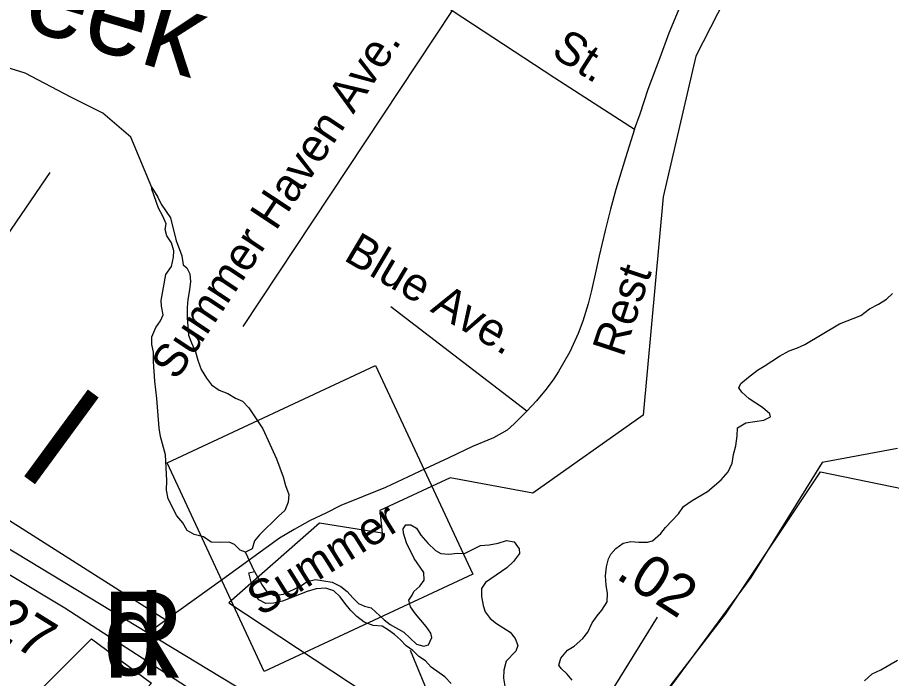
# Model space of a CAD drawing. Extents: x 1945482 to 2853149, y 66427 to 1015778.
# Drawn here: x 2358008 to 2359741, y 172983 to 174293 of the extents above; entities that cross this region are included whole.
import ezdxf

# ---------------------------------------------------------------- set-up
doc = ezdxf.new("R2010")
doc.units = 0
for name, color, linetype in [('Old_Level_10', 7, 'Continuous'), ('Old_Level_17', 7, 'Continuous'), ('Old_Level_21', 7, 'Continuous'), ('Old_Level_22', 7, 'Continuous'), ('Old_Level_28', 7, 'Continuous'), ('Old_Level_35', 7, 'Continuous'), ('Old_Level_4', 7, 'Continuous'), ('Old_Level_48', 7, 'Continuous'), ('Old_Level_49', 7, 'Continuous'), ('Old_Level_50', 7, 'Continuous'), ('Old_Level_60', 7, 'Continuous'), ('Old_Level_9', 7, 'Continuous')]:
    doc.layers.add(name, color=color, linetype=linetype)

msp = doc.modelspace()

# ---------------------------------------------------------------- linework, layer by layer
at = {"layer": 'Old_Level_17'}
msp.add_lwpolyline([(2358994.4, 172648.6), (2359277.2, 173104.6)], dxfattribs=at)
at = {"layer": 'Old_Level_28'}
for points in [[(2358632.7, 172811.7), (2358597, 172858.4), (2358458.8, 172956.4), (2357694.3, 173418.9)], [(2357670.5, 173382.3), (2358101.7, 173123.1), (2358343.4, 172967.4), (2358571.4, 172825.4), (2358632.7, 172811.7)]]:
    msp.add_lwpolyline(points, dxfattribs=at)
at = {"layer": 'Old_Level_35'}
msp.add_line((2358869.9, 174307.4), (2358454.6, 173680.9), dxfattribs=at)
for points in [[(2358195.2, 174779), (2358437.4, 174620.5), (2358568.9, 174531.5), (2358636.7, 174486.3), (2358698.3, 174448.7), (2358720.9, 174433.5), (2358737.5, 174420), (2358745.9, 174414.5), (2358762.6, 174391.2), (2358777.5, 174371.7), (2358792.1, 174358.2), (2358835.2, 174330), (2358869.9, 174307.4), (2359073.5, 174173.4), (2359231.4, 174071.7)], [(2359231.4, 174071.7), (2359242.4, 174102), (2359258.5, 174150.9), (2359281.9, 174213.8), (2359300, 174262.5), (2359318.3, 174307.2), (2359330.9, 174335.6), (2359347.6, 174370.4), (2359362.5, 174400.8), (2359383, 174437.7), (2359403.6, 174474.6), (2359426.3, 174505.4), (2359456.9, 174544.7), (2359466.3, 174557.9)], [(2359231.4, 174071.7), (2359213.7, 174014.8), (2359194.2, 173952), (2359183.9, 173913.6), (2359173.4, 173871.1), (2359161.3, 173820.8), (2359154.6, 173790.3), (2359146, 173752.2), (2359139.1, 173725.7), (2359128.7, 173691.5), (2359119.5, 173667.1), (2359102.9, 173630.4), (2359080.5, 173591.4), (2359071.2, 173576.9), (2359055.9, 173556.3), (2359036.8, 173533.6), (2359017.6, 173512.8), (2358992.7, 173487.8), (2358979, 173475.5), (2358951.7, 173460.3), (2358910.4, 173442.6), (2358863, 173420.7), (2358816, 173398.8), (2358737.4, 173361.9), (2358648.9, 173326.2), (2358619.3, 173310.9), (2358588, 173295.9), (2358556.5, 173278.6), (2358527.4, 173261.3), (2358414.4, 173179.1), (2358302.2, 173098.4), (2358249.1, 173060.3)], [(2358072.3, 173985.7), (2357975.8, 173844.7), (2357807.7, 173599.1), (2357779.5, 173556), (2357756.7, 173519), (2357749.2, 173508.8), (2357694.3, 173418.9)], [(2359017.6, 173512.8), (2358748.1, 173719.4)]]:
    msp.add_lwpolyline(points, dxfattribs=at)
at = {"layer": 'Old_Level_4'}
msp.add_lwpolyline([(2358304.5, 173410.6), (2358717.7, 173603.3), (2358910.5, 173189.8), (2358497.3, 172997.1)], close=True, dxfattribs=at)
at = {"layer": 'Old_Level_48'}
for points in [[(2361360.8, 176111.9), (2361223.1, 175973.2), (2361044, 175876.1), (2360937.1, 175754.2), (2360822.7, 175776.6), (2360730.7, 175644.7), (2360492, 175450.6), (2360253.2, 175167), (2359482.3, 174470.3), (2359353, 174216.5), (2359288.3, 173937.8), (2359248.5, 173504.9), (2359029.7, 173350.6), (2358865.5, 173380.5), (2358726.3, 173315.8), (2358731.2, 173271), (2358606.9, 173290.9), (2358427, 173133.2), (2358800.4, 172886.7), (2358989, 172770.9), (2358860.6, 172574.3)], [(2359752.9, 173438.8), (2359603.4, 173411.3), (2359461.8, 173183.3), (2359001.6, 172558.1)], [(2358020.6, 172927.6), (2358154.7, 173061.8), (2358273.5, 172973.4), (2358136.6, 172827.4), (2358020.6, 172927.6)]]:
    msp.add_lwpolyline(points, dxfattribs=at)
at = {"layer": 'Old_Level_49'}
for points in [[(2361360.8, 176111.9), (2361223.1, 175973.2), (2361044, 175876.1), (2360937.1, 175754.2), (2360822.7, 175776.6), (2360730.7, 175644.7), (2360492, 175450.6), (2360253.2, 175167), (2359482.3, 174470.3), (2359353, 174216.5), (2359288.3, 173937.8), (2359248.5, 173504.9), (2359029.7, 173350.6), (2358865.5, 173380.5), (2358726.3, 173315.8), (2358731.2, 173271), (2358606.9, 173290.9), (2358427, 173133.2), (2358800.4, 172886.7), (2358989, 172770.9), (2358860.6, 172574.3)], [(2359043.2, 172630.9), (2359411.5, 173110.3), (2359599.9, 173392.7), (2360516.2, 173204.4), (2361179.9, 172493.9), (2361625.3, 172596.7), (2361873.6, 172665.1), (2362695.8, 173058.9), (2363779.1, 172981.9), (2364087.4, 173247.2), (2364597, 172656.6)], [(2358020.6, 172927.6), (2358154.7, 173061.8), (2358273.5, 172973.4), (2358136.6, 172827.4), (2358020.6, 172927.6)]]:
    msp.add_lwpolyline(points, dxfattribs=at)
at = {"layer": 'Old_Level_50'}
for p, q in [((2358302.2, 173098.4), (2357706.9, 173476.1)), ((2358872.6, 172832.1), (2358787.4, 173038.6))]:
    msp.add_line(p, q, dxfattribs=at)
at = {"layer": 'Old_Level_60'}
msp.add_line((2358478, 173195.1), (2358459.8, 173233.1), dxfattribs=at)
for points in [[(2358274.3, 173956.4), (2358232.5, 174056.3), (2358177.2, 174103.7), (2358113.9, 174135.4), (2358023, 174182.9), (2357920.2, 174214.5), (2357789.8, 174258.1), (2357655.4, 174285.8), (2357505.1, 174329.3), (2357410.3, 174353), (2357335.2, 174384.7), (2357264, 174424.2), (2357212.6, 174483.6), (2357165.2, 174519.2), (2357109.8, 174558.8), (2357015, 174602.3), (2356955.7, 174618.1), (2356884.5, 174630), (2356789.6, 174661.6), (2356738.2, 174685.4), (2356651.3, 174681.4), (2356611.7, 174677.5), (2356532.7, 174673.5)], [(2358459.8, 173233.1), (2358449.8, 173237.4), (2358438.1, 173248.8), (2358427.8, 173253.2), (2358410.6, 173252.6), (2358391.8, 173253.1), (2358376.6, 173264), (2358358.6, 173268.2), (2358344.1, 173276.5), (2358335.8, 173291.6), (2358324.1, 173305.7), (2358306.8, 173338.9), (2358303.6, 173356.1), (2358303.8, 173375.3), (2358301.6, 173426), (2358291.6, 173462.4), (2358289.1, 173479.5), (2358284.1, 173538), (2358280.3, 173572.2), (2358277.8, 173611.6), (2358277.8, 173629.5), (2358274.1, 173644.7), (2358274.6, 173660.5), (2358282.3, 173678.9), (2358291.3, 173691.9), (2358297.1, 173703.9), (2358293.6, 173720.9), (2358292.8, 173732.1), (2358302.3, 173783.8), (2358313.1, 173799.7), (2358317.6, 173818), (2358318.1, 173831), (2358313.1, 173846.6), (2358303.8, 173860.4), (2358301.1, 173873.1), (2358303.1, 173884.3), (2358296.3, 173899.3), (2358287.3, 173915.2), (2358274.6, 173952.8), (2358274.3, 173956.4), (2358286.1, 173937), (2358292.6, 173923.4), (2358311.3, 173895.9), (2358322.6, 173850.8), (2358328.8, 173835.2), (2358333.6, 173820.7), (2358336.6, 173803.2), (2358343.8, 173796.9), (2358349.6, 173785.1), (2358351.1, 173770), (2358349.3, 173753.5), (2358345.6, 173734.4), (2358344.6, 173718.1), (2358344.6, 173697.7), (2358347.3, 173663.8), (2358353.1, 173648), (2358361.1, 173630.4), (2358365.3, 173614), (2358372.1, 173595.2), (2358382.8, 173578.4), (2358392.8, 173564.8), (2358407.8, 173554.6), (2358425.3, 173547.6), (2358440.3, 173538.9), (2358453.8, 173532.5), (2358466.8, 173519.8), (2358494.1, 173477.6), (2358508.6, 173447.7), (2358521.3, 173418.2), (2358534.8, 173382.6), (2358539.3, 173365.5), (2358546.1, 173347.9), (2358544.8, 173332.2), (2358538.3, 173316), (2358525.8, 173304.8), (2358488.1, 173267.9), (2358477.8, 173256.1), (2358473.1, 173240.3), (2358459.8, 173233.1)], [(2359107.5, 172979.7), (2359098, 172991.5), (2359086, 173003), (2359081.5, 173009.1), (2359085.5, 173023.4), (2359098.2, 173039.3), (2359111.7, 173047.1), (2359129, 173062.4), (2359138.7, 173074.5), (2359147.5, 173093.3), (2359157, 173106.9), (2359166.7, 173118.4), (2359177, 173134.9), (2359178, 173151.7), (2359175, 173168.3), (2359173.5, 173186.7), (2359175.5, 173204.3), (2359179.5, 173220.1), (2359184.2, 173229.1), (2359194, 173240.7), (2359208.5, 173251.1), (2359224.2, 173254.6), (2359240, 173253.1), (2359257.2, 173253.1), (2359267, 173255.9), (2359283.2, 173270.6), (2359293, 173282.5), (2359318.5, 173309.7), (2359328.2, 173324.1), (2359345.7, 173335.7), (2359376.2, 173353.8), (2359403, 173376.9), (2359417, 173392.8), (2359425, 173409.5), (2359427.7, 173427.1), (2359432.2, 173444.1), (2359434.5, 173463.8), (2359435.2, 173479.9), (2359452, 173489.8), (2359488, 173495.2), (2359501, 173501.4), (2359499.5, 173507.6), (2359485.2, 173520.3), (2359458.5, 173537.3), (2359444, 173550.4), (2359438, 173559), (2359442.2, 173567.6), (2359457.2, 173580.5), (2359475, 173594.2), (2359488.5, 173602), (2359518.5, 173621.6), (2359538, 173632.3), (2359554.2, 173638.1), (2359569, 173644.9), (2359637.5, 173685.9), (2359680, 173702.5), (2359697.2, 173715.8), (2359715, 173724.8), (2359731, 173734.6), (2359742.5, 173746.1)], [(2358600, 173160.5), (2358582, 173155.2), (2358533.7, 173136.5), (2358515.5, 173132.6), (2358500.2, 173131.8), (2358486.5, 173138.7), (2358476.5, 173153.1), (2358466.7, 173192.1), (2358478, 173195.1), (2358493.2, 173167.9), (2358502.2, 173154.8), (2358516.7, 173147.6), (2358535.7, 173150.1), (2358569, 173166.3), (2358582, 173175.3), (2358598.7, 173179.5), (2358631.7, 173173.7), (2358649, 173165.1), (2358661.5, 173155.5), (2358672.7, 173142.6), (2358684, 173131.9), (2358696, 173126.6), (2358709.5, 173122.9), (2358735, 173099.5), (2358747, 173089.7), (2358774, 173074.6), (2358799.2, 173051.3), (2358813.7, 173046.9), (2358822.7, 173049.4), (2358829.2, 173064), (2358827.5, 173072.8), (2358818, 173086.2), (2358797, 173111), (2358787, 173124.9), (2358784, 173138.4), (2358790.2, 173147.9), (2358793.5, 173155.4), (2358805.7, 173166.3), (2358814, 173178.1), (2358813.5, 173192.8), (2358794.5, 173220.8), (2358779.5, 173252), (2358773.5, 173270.8), (2358772.5, 173279.5), (2358777.7, 173287.3), (2358787.7, 173287.6), (2358799, 173280.7), (2358808, 173267.4), (2358821.5, 173251), (2358836.5, 173237), (2358847.5, 173230.8), (2358863.5, 173229.7), (2358880.5, 173231.7), (2358894.5, 173230.7)], [(2358894.5, 173230.7), (2358926.2, 173246.4), (2358943.2, 173247.6), (2358960.7, 173251), (2358977.5, 173256.3), (2358992.7, 173254.2), (2359002.5, 173239.9), (2359003.5, 173230.9), (2358991.5, 173214.6), (2358978, 173202.1), (2358936.2, 173173.2), (2358927.7, 173161.6), (2358928, 173145.4), (2358931.2, 173127.7), (2358935, 173115), (2358945, 173101.7), (2358957.7, 173091.7), (2358985, 173074.6), (2358995, 173062.5), (2358999.7, 173048.4), (2358996.2, 173037.2), (2358977, 173017.3), (2358972.2, 172999.8), (2358971.7, 172983.5), (2358974.5, 172968.1)], [(2358867.5, 172973.1), (2358855, 172986.2), (2358828.2, 173005.6), (2358817.2, 173018), (2358804, 173026.4), (2358792, 173038.4), (2358778.7, 173047.6), (2358767.2, 173059.3), (2358755.5, 173070), (2358743.5, 173078.8), (2358731.2, 173086.6), (2358713.5, 173088.1), (2358695.5, 173094.6), (2358681, 173105.8), (2358668, 173118.7), (2358657, 173132.1), (2358648, 173144.7), (2358635.5, 173156.6), (2358619, 173161.8), (2358600, 173160.5)], [(2359687, 172978.1), (2359702.5, 172992.1), (2359719.7, 173000.4), (2359753, 173019.2)]]:
    msp.add_lwpolyline(points, dxfattribs=at)

# ---------------------------------------------------------------- texts
at = {"layer": 'Old_Level_10'}
for s, height, rotation, p in [('St.', 65.62, 327.4432, (2359063.7, 174218.9)), ('Summer Haven Ave.', 65.617, 56.4631, (2358323.4, 173572)), ('Blue Ave.', 65.62, 329.3718, (2358652.4, 173813.5)), ('Rest', 65.62, 71.6286, (2359208.8, 173617.9)), ('Summer', 65.62, 32.0489, (2358490, 173104.9))]:
    msp.add_text(s, height=height, rotation=rotation, dxfattribs=at).set_placement(p)
at = {"layer": 'Old_Level_17'}
for s, rotation, p in [('.02', 327.2195, (2359191.8, 173183.2)), ('.27', 328.2193, (2357920.8, 173096.1))]:
    msp.add_text(s, height=82.02, rotation=rotation, dxfattribs=at).set_placement(p)
at = {"layer": 'Old_Level_21'}
msp.add_text('Motts Creek', height=164.042, rotation=343.4517, dxfattribs=at).set_placement((2357218.3, 174509.7))
at = {"layer": 'Old_Level_22'}
msp.add_text('I', height=213.3, rotation=323.7218, dxfattribs=at).set_placement((2358000.1, 173399.4))
at = {"layer": 'Old_Level_9'}
for s, height, p in [('d', 160.8, (2358177.9, 172989.2)), ('R', 170.6, (2358174.4, 172984.3))]:
    msp.add_text(s, height=height, dxfattribs=at).set_placement(p)

doc.saveas('drawing.dxf')
